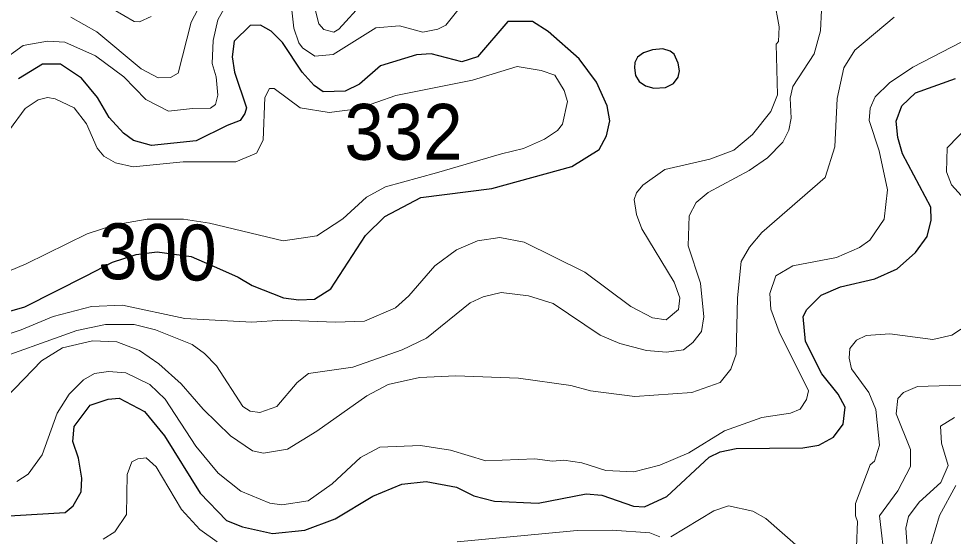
# Model space of a CAD drawing. Extents: x 673.6 to 698.9, y 7012 to 7040.1.
# Drawn here: x 683.915 to 685.254, y 7017.788 to 7018.529 of the extents above; entities that cross this region are included whole.
import ezdxf
from ezdxf.enums import TextEntityAlignment as Align

# ---------------------------------------------------------------- set-up
doc = ezdxf.new("R2010")
doc.units = 0
doc.header["$LTSCALE"] = 0.032
doc.layers.add('1', color=7, linetype='Continuous', lineweight=25)
doc.layers.add('2', color=7, linetype='Continuous', lineweight=13)
doc.layers.add('21', color=7, linetype='Continuous')
doc.layers.add('61', color=7, linetype='Continuous')

msp = doc.modelspace()

# ---------------------------------------------------------------- linework, layer by layer
at = {"layer": '1'}
for points in [[(683.8566, 7018.0971), (683.9238, 7018.1162), (684.0114, 7018.1605), (684.0491, 7018.1802), (684.0833, 7018.1912), (684.1132, 7018.1951), (684.1619, 7018.1886), (684.2025, 7018.1707), (684.2292, 7018.1588), (684.2495, 7018.1468), (684.2943, 7018.1294), (684.3165, 7018.1262), (684.3386, 7018.1272), (684.3623, 7018.1419), (684.412, 7018.2187), (684.4396, 7018.2456), (684.491, 7018.273), (684.5929, 7018.2857), (684.7077, 7018.3175), (684.7468, 7018.3417), (684.7573, 7018.3612), (684.7621, 7018.383), (684.7582, 7018.4044), (684.7427, 7018.4381), (684.7182, 7018.4717), (684.6735, 7018.5107), (684.6513, 7018.525), (684.6158, 7018.5252), (684.5723, 7018.4743), (684.55, 7018.4673), (684.506, 7018.4786), (684.4849, 7018.4771), (684.4333, 7018.4617), (684.4034, 7018.4354), (684.3826, 7018.4252), (684.3514, 7018.4245), (684.3385, 7018.4332), (684.3211, 7018.4524), (684.293, 7018.4951), (684.2769, 7018.5112), (684.2615, 7018.5197), (684.2468, 7018.5195), (684.2235, 7018.4968), (684.2208, 7018.4747), (684.2241, 7018.4524), (684.2411, 7018.4014), (684.2389, 7018.3932), (684.2321, 7018.3835), (684.2137, 7018.3761), (684.1694, 7018.3539), (684.1053, 7018.3473), (684.0796, 7018.3545), (684.065, 7018.365), (684.0447, 7018.3875), (684.0276, 7018.4162), (684.0049, 7018.4439), (683.9746, 7018.4638), (683.9491, 7018.4639), (683.9148, 7018.443)], [(683.8768, 7017.8155), (683.9814, 7017.8219), (683.9931, 7017.8312), (684.0044, 7017.8513), (684.0054, 7017.871), (684.0006, 7017.8995), (683.9924, 7017.9233), (683.9942, 7017.9449), (684.0175, 7017.9754), (684.0432, 7017.9842), (684.0588, 7017.9855), (684.095, 7017.9666), (684.1236, 7017.9317), (684.175, 7017.8493), (684.2129, 7017.8104), (684.2354, 7017.8011), (684.2787, 7017.7918), (684.3247, 7017.7966), (684.3682, 7017.8124), (684.4226, 7017.8449), (684.464, 7017.8625), (684.4989, 7017.866), (684.5421, 7017.858), (684.5671, 7017.8458), (684.5969, 7017.8377), (684.6591, 7017.8353), (684.7282, 7017.8484), (684.7504, 7017.8467), (684.7959, 7017.8306), (684.8118, 7017.8297), (684.8439, 7017.8445), (684.9045, 7017.901), (684.9201, 7017.9084), (684.9431, 7017.9133), (685.0388, 7017.9142), (685.0614, 7017.9183), (685.0825, 7017.9296), (685.0966, 7017.9484), (685.0991, 7017.9725), (685.0893, 7017.9914), (685.0661, 7018.0205), (685.0425, 7018.0665), (685.0393, 7018.1027), (685.0444, 7018.1125), (685.0648, 7018.1331), (685.0926, 7018.145), (685.142, 7018.1563), (685.174, 7018.1708), (685.2003, 7018.1944), (685.2166, 7018.2173), (685.2224, 7018.2405), (685.2223, 7018.2592), (685.1815, 7018.3354), (685.1748, 7018.3591), (685.1725, 7018.3821), (685.1807, 7018.4041), (685.2001, 7018.4231), (685.2574, 7018.4435)]]:
    msp.add_lwpolyline(points, dxfattribs=at)
msp.add_lwpolyline([(684.8602, 7018.4652), (684.8542, 7018.4782), (684.8485, 7018.4828), (684.8382, 7018.4857), (684.8234, 7018.4846), (684.8104, 7018.4802), (684.8016, 7018.474), (684.798, 7018.4662), (684.7972, 7018.4587), (684.799, 7018.4475), (684.8039, 7018.439), (684.813, 7018.4328), (684.8252, 7018.4297), (684.8418, 7018.4304), (684.8535, 7018.4361), (684.86, 7018.4455), (684.862, 7018.4546)], close=True, dxfattribs=at)
at = {"layer": '2'}
for points in [[(683.8653, 7018.5599), (683.9225, 7018.5723), (683.9454, 7018.574), (683.98, 7018.5715), (684.0021, 7018.5656), (684.0358, 7018.551), (684.0802, 7018.5249), (684.088, 7018.5248), (684.1046, 7018.5322)], [(684.4087, 7018.5523), (684.3737, 7018.5141), (684.3666, 7018.51), (684.3521, 7018.5137), (684.3448, 7018.5218), (684.3305, 7018.5779)], [(684.2111, 7018.5471), (684.2003, 7018.5277), (684.1936, 7018.4981), (684.1921, 7018.465), (684.1977, 7018.4458), (684.2004, 7018.4196), (684.1971, 7018.4061), (684.1898, 7018.4011), (684.1641, 7018.4006), (684.1294, 7018.3966), (684.0971, 7018.4135), (684.0657, 7018.4456), (684.0249, 7018.4759), (683.981, 7018.4953), (683.9562, 7018.4968), (683.9215, 7018.4905), (683.8885, 7018.4667)], [(684.1757, 7018.5502), (684.1622, 7018.524), (684.1436, 7018.4512), (684.1325, 7018.4449), (684.1148, 7018.4442), (684.0902, 7018.4571), (684.027, 7018.5104), (683.9898, 7018.5312)], [(684.2488, 7018.0945), (684.2926, 7018.0974), (684.3691, 7018.0942), (684.4106, 7018.0958), (684.4547, 7018.1151), (684.4739, 7018.132), (684.5111, 7018.1749), (684.5422, 7018.198), (684.5723, 7018.211), (684.6045, 7018.2157), (684.6393, 7018.209), (684.7264, 7018.1662), (684.7921, 7018.1169), (684.823, 7018.1005), (684.8428, 7018.0975), (684.8606, 7018.1127), (684.8625, 7018.1291), (684.8543, 7018.1516), (684.808, 7018.2279), (684.8005, 7018.2485), (684.797, 7018.2699), (684.8004, 7018.2797), (684.8093, 7018.2905), (684.8407, 7018.3132), (684.9055, 7018.3279), (684.9398, 7018.3407), (684.9666, 7018.3634), (684.993, 7018.3962), (685.0023, 7018.4202), (685.0006, 7018.4927), (685.0038, 7018.4963), (685.0046, 7018.5173), (684.9976, 7018.5569)], [(685.1697, 7018.5312), (685.1134, 7018.4839), (685.0976, 7018.4587), (685.0878, 7018.4149), (685.0844, 7018.3456), (685.0708, 7018.3018), (684.9798, 7018.2228), (684.9622, 7018.202), (684.9501, 7018.1813), (684.9448, 7018.1294), (684.943, 7018.0485), (684.9353, 7018.0272), (684.92, 7018.0079), (684.8794, 7017.9936), (684.7979, 7017.9881), (684.7342, 7017.996), (684.7061, 7018.0038), (684.6312, 7018.0143), (684.5412, 7018.0177), (684.4891, 7018.0152), (684.4444, 7018.005), (684.4138, 7017.9889), (684.3421, 7017.938), (684.3002, 7017.9125), (684.2656, 7017.9068), (684.2501, 7017.9102), (684.2183, 7017.9314), (684.179, 7017.9698), (684.1475, 7018.0062), (684.1158, 7018.0347), (684.0881, 7018.054), (684.0553, 7018.0662), (684.0207, 7018.0678), (683.9776, 7018.0576), (683.9474, 7018.0392), (683.8829, 7017.9724)], [(684.5443, 7018.5411), (684.5272, 7018.52), (684.5154, 7018.5139), (684.494, 7018.51), (684.4608, 7018.519), (684.4268, 7018.5161), (684.3654, 7018.4778), (684.3393, 7018.4755), (684.3215, 7018.4873), (684.3161, 7018.4945), (684.3094, 7018.5157), (684.3062, 7018.5411)], [(684.988, 7018.3296), (685.0098, 7018.3524), (685.0184, 7018.3696), (685.0219, 7018.3867), (685.0204, 7018.4153), (685.0242, 7018.432), (685.0548, 7018.4787), (685.0638, 7018.5116), (685.0655, 7018.5411)], [(685.1601, 7018.2841), (685.1479, 7018.34), (685.1338, 7018.3834), (685.1353, 7018.4011), (685.1424, 7018.4173), (685.1627, 7018.4371), (685.1964, 7018.4597), (685.2792, 7018.5026), (685.3364, 7018.5375)], [(683.8111, 7018.1295), (683.9257, 7018.178), (684.0131, 7018.2211), (684.0528, 7018.2339), (684.0991, 7018.2419), (684.1511, 7018.2421), (684.1882, 7018.2364), (684.2939, 7018.2108), (684.3422, 7018.2179), (684.3796, 7018.2423), (684.4132, 7018.2735), (684.4406, 7018.2882), (684.5136, 7018.3083), (684.6069, 7018.3356), (684.6381, 7018.3433), (684.6683, 7018.3564), (684.6869, 7018.369), (684.6944, 7018.3778), (684.7014, 7018.4104), (684.6965, 7018.4261), (684.6832, 7018.4481), (684.6637, 7018.4548), (684.6294, 7018.4607), (684.5654, 7018.441), (684.4554, 7018.4192), (684.4011, 7018.3999), (684.36, 7018.3949), (684.3181, 7018.4014), (684.2811, 7018.4291), (684.2745, 7018.4293), (684.2677, 7018.4162), (684.2652, 7018.3549), (684.2556, 7018.3364), (684.2262, 7018.3242), (684.1508, 7018.324), (684.0791, 7018.3168), (684.0534, 7018.3225), (684.0369, 7018.3323), (684.0271, 7018.3436), (684.012, 7018.3784), (683.9944, 7018.4016), (683.9672, 7018.4145), (683.9561, 7018.4161), (683.9429, 7018.4131), (683.9242, 7018.4006), (683.9017, 7018.37)], [(685.2777, 7018.3772), (685.2454, 7018.3443), (685.2446, 7018.3098), (685.2518, 7018.291), (685.2841, 7018.2551)], [(684.8742, 7018.2039), (684.8758, 7018.2467), (684.8857, 7018.2658), (684.9028, 7018.2799), (684.9617, 7018.3116), (684.988, 7018.3296)], [(685.0241, 7018.175), (685.087, 7018.1872), (685.1199, 7018.2014), (685.1348, 7018.212), (685.155, 7018.2419), (685.1601, 7018.2841)], [(683.8646, 7018.0349), (683.9982, 7018.0822), (684.0391, 7018.0908), (684.0804, 7018.0908), (684.1111, 7018.0835), (684.1634, 7018.0624), (684.1813, 7018.0497), (684.1985, 7018.0316), (684.2362, 7017.9734), (684.2468, 7017.9669), (684.2606, 7017.9648), (684.285, 7017.9735), (684.3139, 7018.0081), (684.3304, 7018.0209), (684.3938, 7018.03), (684.4645, 7018.0545), (684.4991, 7018.0716), (684.5617, 7018.1222), (684.5805, 7018.1305), (684.6062, 7018.1368), (684.6453, 7018.132), (684.6807, 7018.1209), (684.7481, 7018.0756), (684.7763, 7018.0636), (684.8144, 7018.0537), (684.8432, 7018.0514), (684.8676, 7018.0546), (684.8811, 7018.065), (684.8936, 7018.0812), (684.897, 7018.102), (684.8921, 7018.15), (684.8742, 7018.2039)], [(683.9123, 7017.866), (683.9282, 7017.8764), (683.9487, 7017.9043), (683.97, 7017.9638), (683.987, 7017.9911), (684.0077, 7018.0117), (684.0237, 7018.0207), (684.0437, 7018.0235), (684.0684, 7018.0219), (684.1027, 7018.0051), (684.1247, 7017.9841), (684.1687, 7017.9169), (684.2008, 7017.8782), (684.2334, 7017.8524), (684.2746, 7017.8353), (684.2919, 7017.8328), (684.3297, 7017.8385), (684.364, 7017.8628), (684.4046, 7017.9007), (684.4326, 7017.9151), (684.4908, 7017.9175), (684.5335, 7017.9109), (684.5843, 7017.8959), (684.6546, 7017.8986), (684.6798, 7017.8953), (684.6962, 7017.8968), (684.7218, 7017.893), (684.7561, 7017.8821), (684.7964, 7017.88), (684.8336, 7017.8897), (684.8754, 7017.9074), (684.9263, 7017.9386), (684.9799, 7017.9579), (685.0208, 7017.964), (685.0348, 7017.9697), (685.0438, 7017.9834), (685.0466, 7017.996), (685.0049, 7018.0806), (684.9926, 7018.1132), (684.9915, 7018.1356), (684.9999, 7018.1606), (685.0241, 7018.175)], [(683.8539, 7018.0626), (683.9184, 7018.0832), (683.9642, 7018.1026), (684.0191, 7018.117), (684.0638, 7018.1187), (684.1529, 7018.0998), (684.2488, 7018.0945)], [(685.2769, 7018.0919), (685.2522, 7018.0759), (685.2249, 7018.0695), (685.1633, 7018.0776), (685.1296, 7018.0752), (685.1156, 7018.0686), (685.106, 7018.0564), (685.105, 7018.0428), (685.1082, 7018.0273), (685.133, 7017.9935), (685.1435, 7017.9692), (685.1485, 7017.9183), (685.1412, 7017.895), (685.1353, 7017.8899), (685.1141, 7017.8344), (685.1141, 7017.8167), (685.1172, 7017.8088), (685.1156, 7017.7724)], [(685.1567, 7017.7473), (685.1486, 7017.8168), (685.1746, 7017.8528), (685.1929, 7017.8875), (685.1929, 7017.9121), (685.1724, 7017.963), (685.1746, 7017.9848), (685.1831, 7017.9938), (685.2028, 7018.002), (685.2804, 7018.0046)], [(685.2562, 7017.9579), (685.2359, 7017.9454), (685.2374, 7017.9211), (685.247, 7017.8888), (685.2363, 7017.8649), (685.2055, 7017.8364), (685.19, 7017.8158), (685.1864, 7017.7992), (685.1896, 7017.7543)], [(684.1993, 7017.7799), (684.1743, 7017.7973), (684.1484, 7017.8258), (684.112, 7017.8873), (684.0976, 7017.8999), (684.0855, 7017.8986), (684.0772, 7017.8941), (684.0704, 7017.8759), (684.0695, 7017.8189), (684.0528, 7017.794), (684.0358, 7017.7835)], [(685.222, 7017.7755), (685.2344, 7017.8174), (685.2577, 7017.8604)], [(685.0362, 7017.7685), (684.9854, 7017.8132), (684.9669, 7017.8237), (684.9322, 7017.8312), (684.9109, 7017.8241), (684.8497, 7017.787)], [(684.8337, 7017.7868), (684.8194, 7017.7925), (684.7656, 7017.7966), (684.7154, 7017.7958), (684.5432, 7017.7795)]]:
    msp.add_lwpolyline(points, dxfattribs=at)

# ---------------------------------------------------------------- texts
at = {"layer": '21', "width": 0.95}
msp.add_text('332', height=0.08, dxfattribs=at).set_placement((684.3816, 7018.327))
at = {"layer": '61', "width": 0.95}
msp.add_text('300', height=0.08, rotation=359.086, dxfattribs=at).set_placement((684.1132, 7018.155), align=Align.CENTER)

doc.saveas('drawing.dxf')
